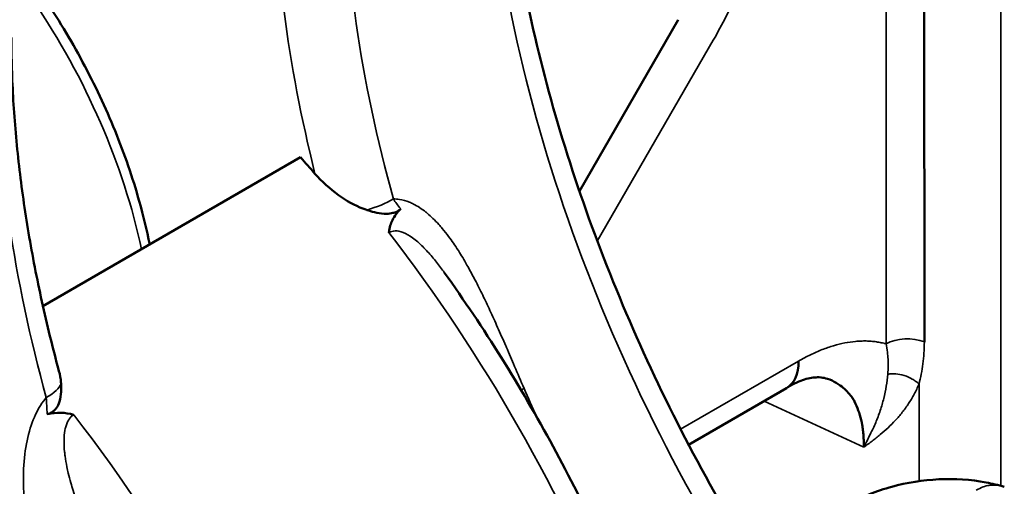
# Model space of a CAD drawing. Header units: millimetres. Extents: x 0 to 14369, y -869 to 2970.
# Tile 762 of 787: x 3826 to 3846, y 1918 to 1928. Entities that reach past the tile are written whole.
import ezdxf

# ---------------------------------------------------------------- set-up
doc = ezdxf.new("R2010")
doc.units = ezdxf.units.MM
doc.header["$LTSCALE"] = 10
doc.layers.add('Sichtbar (ISO)', color=7, linetype='Continuous', lineweight=50)
doc.layers.add('Sichtbar schmal (ISO)', color=7, linetype='Continuous', lineweight=35)

msp = doc.modelspace()

# ---------------------------------------------------------------- linework, layer by layer
at = {"layer": 'Sichtbar (ISO)'}
for p, q in [((3844.278, 1921.342), (3844.266, 1936.857)), ((3837.311, 1924.386), (3839.306, 1927.842)), ((3844.274, 1925.501), (3844.274, 1925.501)), ((3826.479, 1922.064), (3831.681, 1925.067)), ((3834.584, 1922.743), (3834.584, 1922.742)), ((3841.739, 1920.918), (3841.739, 1920.918)), ((3841.708, 1920.712), (3841.708, 1920.712)), ((3839.517, 1919.269), (3841.491, 1920.408)), ((3826.243, 1919.66), (3826.243, 1919.66))]:
    msp.add_line(p, q, dxfattribs=at)
for centre, major_axis, start_param, end_param in [((3825.735, 1913.854), (-9.905, 17.156), 5.036287, 5.059413), ((3840.891, 1921.448), (0.6, -1.039), 0, 0.785398)]:
    msp.add_ellipse(centre, major_axis=major_axis, ratio=0.57735, start_param=start_param, end_param=end_param, dxfattribs=at)
for points, knots in [([(3835.718, 1933.187), (3835.718, 1931.691), (3835.884, 1930.086), (3836.544, 1926.77), (3837.039, 1925.059), (3838.325, 1921.651), (3839.117, 1919.953), (3840.289, 1917.86), (3840.556, 1917.406), (3840.831, 1916.958)], [1.5707963, 1.5707963, 1.5707963, 1.5707963, 1.8249661, 1.8249661, 2.0791358, 2.0791358, 2.3333056, 2.3333056, 2.4047554, 2.4047554, 2.4047554, 2.4047554]), ([(3826.481, 1928.31), (3826.77, 1927.885), (3827.038, 1927.442), (3827.525, 1926.534), (3827.745, 1926.069), (3828.128, 1925.129), (3828.291, 1924.655), (3828.507, 1923.89), (3828.578, 1923.599), (3828.637, 1923.31)], [3.8004894, 3.8004894, 3.8004894, 3.8004894, 3.9806493, 3.9806493, 4.1608092, 4.1608092, 4.3409691, 4.3409691, 4.4527205, 4.4527205, 4.4527205, 4.4527205]), ([(3825.843, 1927.485), (3825.843, 1927.069), (3825.856, 1926.644), (3825.907, 1925.779), (3825.946, 1925.34), (3826.049, 1924.449), (3826.113, 1923.997), (3826.267, 1923.084), (3826.356, 1922.623), (3826.561, 1921.694), (3826.675, 1921.225), (3826.803, 1920.755)], [1.5707963, 1.5707963, 1.5707963, 1.5707963, 1.6415713, 1.6415713, 1.7123464, 1.7123464, 1.7831214, 1.7831214, 1.8538964, 1.8538964, 1.9246714, 1.9246714, 1.9246714, 1.9246714]), ([(3833.017, 1924.004), (3832.99, 1924.013), (3832.963, 1924.023), (3832.777, 1924.095), (3832.609, 1924.189), (3832.273, 1924.43), (3832.11, 1924.577), (3831.972, 1924.736)], [0.4389223, 0.4389223, 0.4389223, 0.4389223, 0.4476589, 0.4476589, 0.5001998, 0.5001998, 0.5553524, 0.5553524, 0.5553524, 0.5553524]), ([(3833.017, 1924.004), (3833.03, 1924), (3833.044, 1923.995), (3833.146, 1923.964), (3833.285, 1923.928), (3833.463, 1923.929), (3833.507, 1923.934), (3833.574, 1923.951), (3833.6, 1923.96), (3833.63, 1923.975), (3833.638, 1923.979), (3833.666, 1923.996), (3833.686, 1924.011), (3833.703, 1924.028)], [-0.08731532, -0.08731532, -0.08731532, -0.08731532, -0.08058853, -0.08058853, -0.03663605, -0.03663605, -0.02177314, -0.02177314, -0.0122244, -0.0122244, -0.00922409, -0.00922409, -0.00000418, -0.00000418, -0.00000418, -0.00000418]), ([(3833.703, 1924.028), (3833.634, 1923.962), (3833.577, 1923.885), (3833.506, 1923.736), (3833.477, 1923.653), (3833.467, 1923.551), (3833.467, 1923.55), (3833.466, 1923.548)], [-0.08711537, -0.08711537, -0.08711537, -0.08711537, -0.03614257, -0.03614257, 0, 0, 0.00052818, 0.00052818, 0.00052818, 0.00052818]), ([(3838.48, 1915.6), (3838.245, 1916.198), (3837.99, 1916.792), (3837.425, 1918.005), (3837.114, 1918.623), (3836.453, 1919.839), (3836.104, 1920.438), (3835.369, 1921.611), (3834.984, 1922.184), (3834.584, 1922.742)], [5.2445371, 5.2445371, 5.2445371, 5.2445371, 5.3458019, 5.3458019, 5.4529799, 5.4529799, 5.5601579, 5.5601579, 5.6673359, 5.6673359, 5.6673359, 5.6673359]), ([(3826.803, 1920.755), (3826.824, 1920.676), (3826.838, 1920.6), (3826.844, 1920.517), (3826.845, 1920.508), (3826.845, 1920.499)], [0.25845879, 0.25845879, 0.25845879, 0.25845879, 0.28405316, 0.28405316, 0.28719215, 0.28719215, 0.28719215, 0.28719215]), ([(3842.877, 1920.13), (3842.877, 1920.13), (3842.877, 1920.13), (3842.877, 1920.131), (3842.876, 1920.131), (3842.873, 1920.137), (3842.868, 1920.145), (3842.859, 1920.161), (3842.853, 1920.17), (3842.83, 1920.207), (3842.81, 1920.235), (3842.728, 1920.34), (3842.657, 1920.408), (3842.527, 1920.503), (3842.469, 1920.536), (3842.345, 1920.594), (3842.295, 1920.608), (3842.216, 1920.625), (3842.171, 1920.63), (3842.046, 1920.629), (3841.956, 1920.617), (3841.758, 1920.557), (3841.649, 1920.51), (3841.525, 1920.431)], [0.1290098, 0.1290098, 0.1290098, 0.1290098, 0.1290749, 0.1290749, 0.1296822, 0.1296822, 0.1345105, 0.1345105, 0.1403809, 0.1403809, 0.1579954, 0.1579954, 0.2109833, 0.2109833, 0.2472641, 0.2472641, 0.2929657, 0.2929657, 0.3435339, 0.3435339, 0.414898, 0.414898, 0.4863217, 0.4863217, 0.4863217, 0.4863217]), ([(3826.845, 1920.499), (3826.853, 1920.357), (3826.841, 1920.21), (3826.782, 1920.058), (3826.762, 1920.02), (3826.719, 1919.969), (3826.701, 1919.952), (3826.66, 1919.922), (3826.638, 1919.91), (3826.6, 1919.895), (3826.587, 1919.891), (3826.574, 1919.888)], [0.00000121, 0.00000121, 0.00000121, 0.00000121, 0.05030669, 0.05030669, 0.0681473, 0.0681473, 0.07860657, 0.07860657, 0.08916185, 0.08916185, 0.0946502, 0.0946502, 0.0946502, 0.0946502]), ([(3843.054, 1919.22), (3843.054, 1919.23), (3843.054, 1919.24), (3843.054, 1919.25), (3843.054, 1919.26), (3843.054, 1919.27), (3843.054, 1919.279), (3843.054, 1919.299), (3843.054, 1919.318), (3843.053, 1919.338), (3843.052, 1919.376), (3843.051, 1919.414), (3843.048, 1919.451), (3843.045, 1919.488), (3843.042, 1919.525), (3843.037, 1919.561), (3843.033, 1919.597), (3843.028, 1919.633), (3843.022, 1919.668), (3843.01, 1919.737), (3842.994, 1919.805), (3842.975, 1919.869), (3842.956, 1919.933), (3842.934, 1919.995), (3842.909, 1920.053)], [0.0000015, 0.0000015, 0.0000015, 0.0000015, 0.0078329, 0.0078329, 0.0078329, 0.0156609, 0.0156609, 0.0156609, 0.0312873, 0.0312873, 0.0312873, 0.0624446, 0.0624446, 0.0624446, 0.0935183, 0.0935183, 0.0935183, 0.124551, 0.124551, 0.124551, 0.1866096, 0.1866096, 0.1866096, 0.2488438, 0.2488438, 0.2488438, 0.2488438]), ([(3826.574, 1919.888), (3826.659, 1919.907), (3826.749, 1919.916), (3826.926, 1919.911), (3827.012, 1919.899), (3827.099, 1919.875), (3827.101, 1919.874), (3827.102, 1919.874)], [0.00106253, 0.00106253, 0.00106253, 0.00106253, 0.03145088, 0.03145088, 0.05880463, 0.05880463, 0.05932217, 0.05932217, 0.05932217, 0.05932217]), ([(3842.754, 1918.068), (3843.013, 1918.218), (3843.31, 1918.337), (3843.925, 1918.504), (3844.249, 1918.556), (3844.89, 1918.587), (3845.215, 1918.567), (3845.648, 1918.486), (3845.772, 1918.456), (3845.892, 1918.421)], [0.0000016, 0.0000016, 0.0000016, 0.0000016, 0.0994205, 0.0994205, 0.1958019, 0.1958019, 0.2920296, 0.2920296, 0.331125, 0.331125, 0.331125, 0.331125])]:
    msp.add_open_spline(points, degree=3, knots=knots, dxfattribs=at)
msp.add_open_spline([(3842.909, 1920.053), (3842.883, 1920.112), (3842.854, 1920.167), (3842.822, 1920.218)], degree=3, dxfattribs=at)
at = {"layer": 'Sichtbar schmal (ISO)'}
for p, q in [((3845.821, 1936.927), (3845.821, 1918.441)), ((3843.506, 1936.815), (3843.506, 1921.305)), ((3839.199, 1927.657), (3839.199, 1927.657)), ((3840.016, 1927.432), (3837.674, 1923.375)), ((3844.274, 1925.771), (3844.274, 1925.771)), ((3843.894, 1921.406), (3843.888, 1921.402)), ((3839.356, 1919.581), (3841.739, 1920.958)), ((3844.17, 1918.534), (3844.17, 1920.495)), ((3841.043, 1920.15), (3843.054, 1919.22)), ((3826.564, 1919.912), (3826.564, 1919.912)), ((3826.942, 1919.636), (3826.942, 1919.637)), ((3826.907, 1919.259), (3826.907, 1919.26)), ((3826.125, 1919.165), (3826.126, 1919.165))]:
    msp.add_line(p, q, dxfattribs=at)
for centre, major_axis, ratio, start_param, end_param in [((3850.756, 1923.927), (10.841, -18.776), 0.57735, 3.926991, 4.761896), ((3847.175, 1921.859), (-11.341, 19.642), 0.57735, 0.785398, 1.109652), ((3847.882, 1922.267), (-10.841, 18.776), 0.57735, 0.785398, 1.149892), ((3822.475, 1924.745), (-4.4, 7.621), 0.57735, 4.198718, 4.83889), ((3840.881, 1918.226), (10.841, -18.776), 0.57735, 3.926991, 4.289633), ((3837.417, 1916.225), (11.341, -19.642), 0.57735, 3.926991, 5.198829), ((3838.124, 1916.633), (10.841, -18.776), 0.57735, 3.926991, 5.195045), ((3832.897, 1924.317), (-0.964, -0.267), 0.33361, 1.602417, 2.229919), ((3826.088, 1914.059), (-9.905, 17.156), 0.57735, 4.464494, 4.94306), ((3843.931, 1921.053), (0.609, 0), 0.577353, 0.964784, 2.344261), ((3825.886, 1920.313), (0.964, 0.266), 0.33499, 5.371947, 6.053943), ((3836.783, 1920.52), (0.917, 0.398), 0.15934, 2.195457, 2.282341), ((3848.942, 1922.88), (-10.841, 18.776), 0.57735, 1.374385, 1.403682), ((3819.724, 1910.384), (9.905, -17.156), 0.57735, 1.301443, 1.801467)]:
    msp.add_ellipse(centre, major_axis=major_axis, ratio=ratio, start_param=start_param, end_param=end_param, dxfattribs=at)
for points, knots in [([(3840.874, 1929.409), (3840.824, 1929.241), (3840.768, 1929.074), (3840.707, 1928.907), (3840.646, 1928.74), (3840.58, 1928.573), (3840.508, 1928.408), (3840.436, 1928.243), (3840.359, 1928.079), (3840.277, 1927.916), (3840.195, 1927.753), (3840.108, 1927.592), (3840.016, 1927.432)], [0, 0, 0, 0, 0.25, 0.25, 0.25, 0.5, 0.5, 0.5, 0.75, 0.75, 0.75, 1, 1, 1, 1]), ([(3836.195, 1920.405), (3836.129, 1920.557), (3836.065, 1920.705), (3836.003, 1920.85), (3835.946, 1920.981), (3835.891, 1921.109), (3835.837, 1921.234), (3835.833, 1921.243), (3835.829, 1921.252), (3835.825, 1921.261), (3835.769, 1921.39), (3835.715, 1921.515), (3835.661, 1921.636), (3835.608, 1921.753), (3835.557, 1921.867), (3835.506, 1921.978), (3835.457, 1922.083), (3835.409, 1922.185), (3835.36, 1922.285), (3835.309, 1922.39), (3835.258, 1922.492), (3835.207, 1922.59), (3835.2, 1922.603), (3835.193, 1922.616), (3835.186, 1922.63), (3835.138, 1922.721), (3835.09, 1922.81), (3835.042, 1922.894), (3834.984, 1922.996), (3834.926, 1923.092), (3834.868, 1923.184), (3834.866, 1923.187), (3834.864, 1923.19), (3834.862, 1923.193), (3834.799, 1923.291), (3834.736, 1923.383), (3834.672, 1923.469), (3834.629, 1923.526), (3834.587, 1923.58), (3834.544, 1923.63), (3834.521, 1923.658), (3834.497, 1923.685), (3834.474, 1923.711), (3834.395, 1923.799), (3834.316, 1923.875), (3834.237, 1923.941), (3834.229, 1923.948), (3834.221, 1923.954), (3834.213, 1923.96), (3834.129, 1924.027), (3834.044, 1924.083), (3833.96, 1924.125), (3833.933, 1924.138), (3833.906, 1924.15), (3833.88, 1924.161), (3833.811, 1924.189), (3833.744, 1924.207), (3833.677, 1924.218), (3833.637, 1924.224), (3833.597, 1924.227), (3833.558, 1924.227)], [0, 0, 0, 0, 0.0655535, 0.0655535, 0.0655535, 0.125, 0.125, 0.125, 0.1293052, 0.1293052, 0.1293052, 0.1907425, 0.1907425, 0.1907425, 0.25, 0.25, 0.25, 0.3066125, 0.3066125, 0.3066125, 0.3667386, 0.3667386, 0.3667386, 0.375, 0.375, 0.375, 0.431875, 0.431875, 0.431875, 0.5, 0.5, 0.5, 0.502224, 0.502224, 0.502224, 0.5761316, 0.5761316, 0.5761316, 0.625, 0.625, 0.625, 0.6518366, 0.6518366, 0.6518366, 0.7413824, 0.7413824, 0.7413824, 0.75, 0.75, 0.75, 0.844656, 0.844656, 0.844656, 0.875, 0.875, 0.875, 0.9533208, 0.9533208, 0.9533208, 0.9999814, 0.9999814, 0.9999814, 0.9999814]), ([(3833.703, 1924.028), (3833.674, 1924.063), (3833.62, 1924.131), (3833.577, 1924.195), (3833.558, 1924.227)], [0, 0, 0, 0, 0.5, 0.9998425, 0.9998425, 0.9998425, 0.9998425]), ([(3833.466, 1923.548), (3833.503, 1923.569), (3833.545, 1923.581), (3833.593, 1923.582), (3833.641, 1923.583), (3833.694, 1923.573), (3833.753, 1923.55), (3833.812, 1923.527), (3833.877, 1923.491), (3833.944, 1923.443), (3834.012, 1923.394), (3834.082, 1923.333), (3834.149, 1923.266), (3834.216, 1923.2), (3834.281, 1923.128), (3834.34, 1923.058), (3834.399, 1922.988), (3834.453, 1922.919), (3834.51, 1922.844), (3834.534, 1922.811), (3834.559, 1922.777), (3834.584, 1922.743)], [0, 0, 0, 0, 0.0666667, 0.0666667, 0.0666667, 0.1333333, 0.1333333, 0.1333333, 0.2, 0.2, 0.2, 0.2666667, 0.2666667, 0.2666667, 0.3333333, 0.3333333, 0.3333333, 0.4, 0.4, 0.4, 0.4286669, 0.4286669, 0.4286669, 0.4286669]), ([(3841.739, 1920.958), (3841.819, 1921.004), (3841.899, 1921.046), (3841.978, 1921.084), (3842.057, 1921.122), (3842.135, 1921.157), (3842.213, 1921.187), (3842.291, 1921.217), (3842.368, 1921.244), (3842.444, 1921.266), (3842.52, 1921.289), (3842.595, 1921.308), (3842.669, 1921.322), (3842.744, 1921.337), (3842.817, 1921.347), (3842.889, 1921.354), (3842.925, 1921.357), (3842.961, 1921.36), (3842.997, 1921.361), (3843.032, 1921.362), (3843.067, 1921.363), (3843.102, 1921.362), (3843.137, 1921.361), (3843.172, 1921.359), (3843.206, 1921.357), (3843.241, 1921.354), (3843.275, 1921.35), (3843.308, 1921.345), (3843.325, 1921.343), (3843.342, 1921.34), (3843.358, 1921.338), (3843.375, 1921.335), (3843.392, 1921.332), (3843.408, 1921.328), (3843.424, 1921.325), (3843.441, 1921.321), (3843.457, 1921.317), (3843.465, 1921.315), (3843.473, 1921.313), (3843.481, 1921.311), (3843.486, 1921.31), (3843.49, 1921.309), (3843.494, 1921.308), (3843.498, 1921.307), (3843.502, 1921.306), (3843.506, 1921.305)], [0, 0, 0, 0, 0.125, 0.125, 0.125, 0.25, 0.25, 0.25, 0.375, 0.375, 0.375, 0.5, 0.5, 0.5, 0.625, 0.625, 0.625, 0.6875, 0.6875, 0.6875, 0.75, 0.75, 0.75, 0.8125, 0.8125, 0.8125, 0.875, 0.875, 0.875, 0.90625, 0.90625, 0.90625, 0.9375, 0.9375, 0.9375, 0.96875, 0.96875, 0.96875, 0.984375, 0.984375, 0.984375, 0.9922006, 0.9922006, 0.9922006, 1, 1, 1, 1]), ([(3843.506, 1921.305), (3843.517, 1921.248), (3843.525, 1921.193), (3843.532, 1921.139), (3843.537, 1921.089), (3843.541, 1921.041), (3843.544, 1920.993), (3843.544, 1920.99), (3843.544, 1920.986), (3843.544, 1920.982), (3843.546, 1920.937), (3843.547, 1920.893), (3843.546, 1920.85), (3843.546, 1920.844), (3843.546, 1920.839), (3843.546, 1920.833), (3843.545, 1920.792), (3843.543, 1920.752), (3843.539, 1920.713), (3843.539, 1920.706), (3843.538, 1920.699), (3843.538, 1920.692)], [0, 0, 0, 0, 0.249605, 0.249605, 0.249605, 0.481098, 0.481098, 0.481098, 0.49935, 0.49935, 0.49935, 0.721647, 0.721647, 0.721647, 0.749909, 0.749909, 0.749909, 0.962196, 0.962196, 0.962196, 1, 1, 1, 1]), ([(3844.278, 1921.342), (3844.277, 1921.266), (3844.272, 1921.117), (3844.25, 1920.901), (3844.216, 1920.693), (3844.186, 1920.56), (3844.17, 1920.495)], [0.000001, 0.000001, 0.000001, 0.000001, 0.25, 0.5, 0.75, 0.999997, 0.999997, 0.999997, 0.999997]), ([(3843.538, 1920.692), (3843.531, 1920.61), (3843.51, 1920.451), (3843.459, 1920.201), (3843.396, 1919.968), (3843.299, 1919.722), (3843.243, 1919.601), (3843.184, 1919.477), (3843.122, 1919.354), (3843.088, 1919.287), (3843.071, 1919.254), (3843.059, 1919.231), (3843.054, 1919.22)], [0, 0, 0, 0, 0.131884, 0.269463, 0.407062, 0.54456, 0.641611, 0.738512, 0.835234, 0.903526, 0.951778, 1, 1, 1, 1]), ([(3844.17, 1920.495), (3844.149, 1920.513), (3844.103, 1920.55), (3844.032, 1920.599), (3843.872, 1920.674), (3843.706, 1920.701), (3843.62, 1920.7), (3843.578, 1920.697), (3843.551, 1920.694), (3843.538, 1920.692)], [0.0000275, 0.0000275, 0.0000275, 0.0000275, 0.1380609, 0.2761601, 0.4713327, 0.6665087, 0.8046828, 0.9022383, 0.9999852, 0.9999852, 0.9999852, 0.9999852]), ([(3844.17, 1920.495), (3844.155, 1920.459), (3844.123, 1920.388), (3844.055, 1920.254), (3843.96, 1920.096), (3843.833, 1919.921), (3843.694, 1919.76), (3843.545, 1919.61), (3843.414, 1919.495), (3843.305, 1919.407), (3843.223, 1919.343), (3843.153, 1919.291), (3843.103, 1919.255), (3843.075, 1919.235), (3843.061, 1919.225), (3843.054, 1919.22)], [0, 0, 0, 0, 0.0625, 0.125, 0.25, 0.375, 0.5, 0.625, 0.75, 0.8125, 0.875, 0.9375, 0.96875, 0.984375, 0.9999972, 0.9999972, 0.9999972, 0.9999972]), ([(3826.548, 1920.221), (3826.466, 1920.125), (3826.321, 1919.898), (3826.159, 1919.43), (3826.08, 1918.873), (3826.085, 1918.241), (3826.18, 1917.546), (3826.363, 1916.793), (3826.634, 1915.983), (3826.871, 1915.401), (3827.002, 1915.098)], [0.0000187, 0.0000187, 0.0000187, 0.0000187, 0.125, 0.25, 0.375, 0.5, 0.625, 0.75, 0.875, 1, 1, 1, 1]), ([(3826.548, 1920.221), (3826.551, 1920.17), (3826.557, 1920.064), (3826.563, 1919.947), (3826.565, 1919.886)], [0.0001116, 0.0001116, 0.0001116, 0.0001116, 0.5, 0.9999707, 0.9999707, 0.9999707, 0.9999707]), ([(3828.297, 1915.621), (3828.222, 1915.769), (3828.149, 1915.913), (3828.08, 1916.051), (3828.075, 1916.061), (3828.07, 1916.072), (3828.065, 1916.082), (3828.001, 1916.209), (3827.941, 1916.331), (3827.884, 1916.448), (3827.875, 1916.468), (3827.865, 1916.487), (3827.856, 1916.506), (3827.805, 1916.612), (3827.757, 1916.713), (3827.711, 1916.81), (3827.698, 1916.837), (3827.686, 1916.863), (3827.674, 1916.889), (3827.634, 1916.975), (3827.595, 1917.059), (3827.558, 1917.143), (3827.543, 1917.177), (3827.528, 1917.21), (3827.513, 1917.244), (3827.479, 1917.32), (3827.446, 1917.397), (3827.413, 1917.475), (3827.395, 1917.518), (3827.377, 1917.561), (3827.359, 1917.605), (3827.33, 1917.675), (3827.302, 1917.745), (3827.275, 1917.816), (3827.254, 1917.869), (3827.234, 1917.923), (3827.215, 1917.976), (3827.192, 1918.039), (3827.169, 1918.101), (3827.148, 1918.163), (3827.127, 1918.226), (3827.107, 1918.287), (3827.088, 1918.348), (3827.072, 1918.4), (3827.057, 1918.45), (3827.043, 1918.5), (3827.024, 1918.567), (3827.007, 1918.633), (3826.992, 1918.698), (3826.982, 1918.739), (3826.973, 1918.78), (3826.965, 1918.821), (3826.95, 1918.893), (3826.937, 1918.965), (3826.927, 1919.036), (3826.923, 1919.067), (3826.919, 1919.098), (3826.916, 1919.129), (3826.908, 1919.206), (3826.905, 1919.28), (3826.905, 1919.348), (3826.905, 1919.369), (3826.906, 1919.388), (3826.907, 1919.408), (3826.91, 1919.479), (3826.918, 1919.542), (3826.931, 1919.598), (3826.934, 1919.608), (3826.936, 1919.618), (3826.939, 1919.628), (3826.955, 1919.686), (3826.976, 1919.735), (3827.002, 1919.774), (3827.004, 1919.777), (3827.006, 1919.78), (3827.008, 1919.784), (3827.036, 1919.824), (3827.068, 1919.854), (3827.102, 1919.874)], [0, 0, 0, 0, 0.071429, 0.071429, 0.071429, 0.076915, 0.076915, 0.076915, 0.142857, 0.142857, 0.142857, 0.153865, 0.153865, 0.153865, 0.214286, 0.214286, 0.214286, 0.230955, 0.230955, 0.230955, 0.285714, 0.285714, 0.285714, 0.307599, 0.307599, 0.307599, 0.357143, 0.357143, 0.357143, 0.384562, 0.384562, 0.384562, 0.428571, 0.428571, 0.428571, 0.461397, 0.461397, 0.461397, 0.5, 0.5, 0.5, 0.538753, 0.538753, 0.538753, 0.571429, 0.571429, 0.571429, 0.615187, 0.615187, 0.615187, 0.642857, 0.642857, 0.642857, 0.692307, 0.692307, 0.692307, 0.714286, 0.714286, 0.714286, 0.769464, 0.769464, 0.769464, 0.785714, 0.785714, 0.785714, 0.846161, 0.846161, 0.846161, 0.857143, 0.857143, 0.857143, 0.923084, 0.923084, 0.923084, 0.928571, 0.928571, 0.928571, 1, 1, 1, 1]), ([(3845.892, 1918.421), (3845.88, 1918.424), (3845.868, 1918.428), (3845.856, 1918.431), (3845.812, 1918.442), (3845.765, 1918.451), (3845.72, 1918.454), (3845.675, 1918.458), (3845.631, 1918.457), (3845.589, 1918.45), (3845.546, 1918.444), (3845.505, 1918.434), (3845.462, 1918.418), (3845.418, 1918.401), (3845.373, 1918.379), (3845.326, 1918.351)], [0.7151091, 0.7151091, 0.7151091, 0.7151091, 0.7333333, 0.7333333, 0.7333333, 0.8, 0.8, 0.8, 0.8666667, 0.8666667, 0.8666667, 0.9333333, 0.9333333, 0.9333333, 1, 1, 1, 1])]:
    msp.add_open_spline(points, degree=3, knots=knots, dxfattribs=at)
msp.add_open_spline([(3826.574, 1919.888), (3826.571, 1919.887), (3826.568, 1919.886), (3826.565, 1919.886)], degree=3, dxfattribs=at)

doc.saveas('drawing.dxf')
